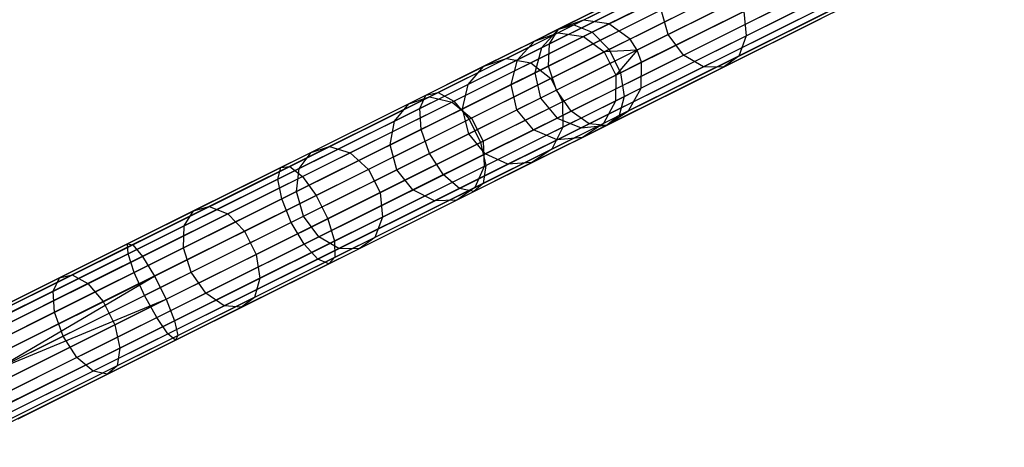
# Model space of a CAD drawing. Extents: x -189 to 189, y -189 to 189.
# Tile 317 of 338: x 151.29 to 169.46, y 73.63 to 81.52. Entities that reach past the tile are written whole.
import ezdxf

# ---------------------------------------------------------------- set-up
doc = ezdxf.new("R2010")
doc.units = 0
doc.header["$LTSCALE"] = 25.4
doc.layers.get('0').update_dxf_attribs({"linetype": 'CONTINUOUS'})

# ---------------------------------------------------------------- blocks, each defined once
blk = doc.blocks.new('NL2500012474_STL')
at = {"color": 0}
for p, q in [((359.889, 84.995, 156.08), (353.004, 81.566, 46.08)), ((359.889, 84.995, 156.08), (353.004, 81.566, 46.08)), ((360.362, 84.926, 156.053), (353.476, 81.498, 46.053)), ((360.362, 84.926, 156.053), (353.476, 81.498, 46.053)), ((359.439, 84.835, 156.113), (352.553, 81.406, 46.113)), ((359.439, 84.835, 156.113), (352.553, 81.406, 46.113)), ((359.115, 84.484, 156.145), (352.23, 81.055, 46.145)), ((359.115, 84.484, 156.145), (352.23, 81.055, 46.145)), ((360.75, 84.646, 156.037), (353.864, 81.217, 46.037)), ((360.75, 84.646, 156.037), (353.864, 81.217, 46.037)), ((360.882, 84.444, 156.035), (353.997, 81.016, 46.035)), ((360.882, 84.444, 156.035), (353.997, 81.016, 46.035)), ((360.963, 84.217, 156.037), (354.077, 80.789, 46.037)), ((360.963, 84.217, 156.037), (354.077, 80.789, 46.037)), ((358.991, 84.022, 156.167), (352.106, 80.594, 46.167)), ((358.991, 84.022, 156.167), (352.106, 80.594, 46.167)), ((360.953, 83.739, 156.053), (354.068, 80.31, 46.053)), ((360.953, 83.739, 156.053), (354.068, 80.31, 46.053)), ((359.096, 83.555, 156.175), (352.211, 80.127, 46.175)), ((359.096, 83.555, 156.175), (352.211, 80.127, 46.175)), ((360.723, 83.321, 156.08), (353.837, 79.892, 46.08)), ((360.723, 83.321, 156.08), (353.837, 79.892, 46.08)), ((359.406, 83.19, 156.167), (352.52, 79.762, 46.167)), ((359.406, 83.19, 156.167), (352.52, 79.762, 46.167)), ((360.324, 83.058, 156.113), (353.438, 79.629, 46.113)), ((360.324, 83.058, 156.113), (353.438, 79.629, 46.113)), ((359.849, 83.011, 156.145), (352.963, 79.582, 46.145)), ((359.849, 83.011, 156.145), (352.963, 79.582, 46.145)), ((352.83, 81.48, 173.627), (355.039, 82.579, 171.382)), ((352.83, 81.48, 173.627), (355.039, 82.579, 171.382)), ((352.545, 81.402, 173.25), (354.702, 82.476, 171.058)), ((352.545, 81.402, 173.25), (354.702, 82.476, 171.058)), ((353.166, 81.343, 173.939), (355.418, 82.464, 171.65)), ((353.166, 81.343, 173.939), (355.418, 82.464, 171.65)), ((352.376, 81.128, 172.896), (354.484, 82.178, 170.753)), ((352.376, 81.128, 172.896), (354.484, 82.178, 170.753)), ((353.477, 81.024, 174.115), (355.752, 82.157, 171.802)), ((353.477, 81.024, 174.115), (355.752, 82.157, 171.802)), ((356.296, 82.161, 168.014), (354.568, 81.301, 170.458)), ((356.296, 82.161, 168.014), (354.568, 81.301, 170.458)), ((356.009, 81.277, 171.65), (357.895, 82.216, 168.982)), ((356.009, 81.277, 171.65), (357.895, 82.216, 168.982)), ((354.851, 80.922, 170.536), (356.588, 81.787, 168.078)), ((354.851, 80.922, 170.536), (356.588, 81.787, 168.078)), ((355.872, 80.905, 171.382), (357.723, 81.827, 168.764)), ((355.872, 80.905, 171.382), (357.723, 81.827, 168.764)), ((352.362, 80.721, 172.644), (354.436, 81.754, 170.536)), ((352.362, 80.721, 172.644), (354.436, 81.754, 170.536)), ((353.69, 80.596, 174.115), (355.965, 81.729, 171.802)), ((353.69, 80.596, 174.115), (355.965, 81.729, 171.802)), ((354.568, 81.301, 170.458), (354.436, 81.754, 170.536)), ((354.568, 81.301, 170.458), (354.436, 81.754, 170.536)), ((355.218, 80.705, 170.753), (356.985, 81.584, 168.253)), ((355.218, 80.705, 170.753), (356.985, 81.584, 168.253)), ((355.587, 80.699, 171.058), (357.394, 81.599, 168.501)), ((355.587, 80.699, 171.058), (357.394, 81.599, 168.501)), ((355.965, 81.729, 171.802), (356.009, 81.277, 171.65)), ((355.965, 81.729, 171.802), (356.009, 81.277, 171.65)), ((350.096, 80.183, 175.02), (352.545, 81.402, 173.25)), ((350.096, 80.183, 175.02), (352.545, 81.402, 173.25)), ((350.323, 80.231, 175.439), (352.83, 81.48, 173.627)), ((350.323, 80.231, 175.439), (352.83, 81.48, 173.627)), ((352.553, 81.406, 46.113), (352.101, 81.181, 42.84)), ((352.553, 81.406, 46.113), (352.101, 81.181, 42.84)), ((352.553, 81.406, 46.113), (352.23, 81.055, 46.145)), ((352.553, 81.406, 46.113), (352.23, 81.055, 46.145)), ((352.376, 81.128, 172.896), (352.545, 81.402, 173.25)), ((352.376, 81.128, 172.896), (352.545, 81.402, 173.25)), ((353.004, 81.566, 46.08), (352.54, 81.335, 42.729)), ((353.004, 81.566, 46.08), (352.54, 81.335, 42.729)), ((352.545, 81.402, 173.25), (352.83, 81.48, 173.627)), ((352.545, 81.402, 173.25), (352.83, 81.48, 173.627)), ((353.004, 81.566, 46.08), (352.553, 81.406, 46.113)), ((353.004, 81.566, 46.08), (352.553, 81.406, 46.113)), ((352.83, 81.48, 173.627), (353.166, 81.343, 173.939)), ((352.83, 81.48, 173.627), (353.166, 81.343, 173.939)), ((353.476, 81.498, 46.053), (353.004, 81.566, 46.08)), ((353.476, 81.498, 46.053), (353.004, 81.566, 46.08)), ((353.476, 81.498, 46.053), (353.004, 81.263, 42.637)), ((353.476, 81.498, 46.053), (353.004, 81.263, 42.637)), ((353.864, 81.217, 46.037), (353.476, 81.498, 46.053)), ((353.864, 81.217, 46.037), (353.476, 81.498, 46.053)), ((350.611, 80.071, 175.786), (353.166, 81.343, 173.939)), ((350.611, 80.071, 175.786), (353.166, 81.343, 173.939)), ((352.54, 81.335, 42.729), (351.586, 80.86, 39.511)), ((352.54, 81.335, 42.729), (351.586, 80.86, 39.511)), ((353.004, 81.263, 42.637), (352.031, 80.778, 39.356)), ((353.004, 81.263, 42.637), (352.031, 80.778, 39.356)), ((352.101, 81.181, 42.84), (352.54, 81.335, 42.729)), ((352.101, 81.181, 42.84), (352.54, 81.335, 42.729)), ((354.568, 81.301, 170.458), (352.507, 80.274, 172.554)), ((354.568, 81.301, 170.458), (352.507, 80.274, 172.554)), ((352.54, 81.335, 42.729), (353.004, 81.263, 42.637)), ((352.54, 81.335, 42.729), (353.004, 81.263, 42.637)), ((353.004, 81.263, 42.637), (353.387, 80.98, 42.585)), ((353.004, 81.263, 42.637), (353.387, 80.98, 42.585)), ((353.166, 81.343, 173.939), (353.477, 81.024, 174.115)), ((353.166, 81.343, 173.939), (353.477, 81.024, 174.115)), ((353.864, 81.217, 46.037), (353.387, 80.98, 42.585)), ((353.864, 81.217, 46.037), (353.387, 80.98, 42.585)), ((353.758, 80.156, 173.939), (356.009, 81.277, 171.65)), ((353.758, 80.156, 173.939), (356.009, 81.277, 171.65)), ((353.997, 81.016, 46.035), (353.864, 81.217, 46.037)), ((353.997, 81.016, 46.035), (353.864, 81.217, 46.037)), ((354.851, 80.922, 170.536), (354.568, 81.301, 170.458)), ((354.851, 80.922, 170.536), (354.568, 81.301, 170.458)), ((356.009, 81.277, 171.65), (355.872, 80.905, 171.382)), ((356.009, 81.277, 171.65), (355.872, 80.905, 171.382)), ((349.983, 79.937, 174.625), (352.376, 81.128, 172.896)), ((349.983, 79.937, 174.625), (352.376, 81.128, 172.896)), ((352.101, 81.181, 42.84), (351.169, 80.717, 39.697)), ((352.101, 81.181, 42.84), (351.169, 80.717, 39.697)), ((351.787, 80.835, 42.945), (352.101, 81.181, 42.84)), ((351.787, 80.835, 42.945), (352.101, 81.181, 42.84)), ((352.23, 81.055, 46.145), (351.787, 80.835, 42.945)), ((352.23, 81.055, 46.145), (351.787, 80.835, 42.945)), ((352.23, 81.055, 46.145), (352.106, 80.594, 46.167)), ((352.23, 81.055, 46.145), (352.106, 80.594, 46.167)), ((352.362, 80.721, 172.644), (352.376, 81.128, 172.896)), ((352.362, 80.721, 172.644), (352.376, 81.128, 172.896)), ((351.586, 80.86, 39.511), (350.166, 80.153, 36.514)), ((351.586, 80.86, 39.511), (350.166, 80.153, 36.514)), ((350.894, 79.738, 175.982), (353.477, 81.024, 174.115)), ((350.894, 79.738, 175.982), (353.477, 81.024, 174.115)), ((351.169, 80.717, 39.697), (351.586, 80.86, 39.511)), ((351.169, 80.717, 39.697), (351.586, 80.86, 39.511)), ((351.586, 80.86, 39.511), (352.031, 80.778, 39.356)), ((351.586, 80.86, 39.511), (352.031, 80.778, 39.356)), ((353.387, 80.98, 42.585), (352.403, 80.49, 39.269)), ((353.387, 80.98, 42.585), (352.403, 80.49, 39.269)), ((352.777, 79.889, 172.644), (354.851, 80.922, 170.536)), ((352.777, 79.889, 172.644), (354.851, 80.922, 170.536)), ((353.997, 81.016, 46.035), (353.387, 80.98, 42.585)), ((353.997, 81.016, 46.035), (353.387, 80.98, 42.585)), ((353.387, 80.98, 42.585), (353.6, 80.551, 42.585)), ((353.387, 80.98, 42.585), (353.6, 80.551, 42.585)), ((353.477, 81.024, 174.115), (353.69, 80.596, 174.115)), ((353.477, 81.024, 174.115), (353.69, 80.596, 174.115)), ((353.997, 81.016, 46.035), (353.6, 80.551, 42.585)), ((353.997, 81.016, 46.035), (353.6, 80.551, 42.585)), ((353.664, 79.806, 173.627), (355.872, 80.905, 171.382)), ((353.664, 79.806, 173.627), (355.872, 80.905, 171.382)), ((354.077, 80.789, 46.037), (353.997, 81.016, 46.035)), ((354.077, 80.789, 46.037), (353.997, 81.016, 46.035)), ((355.218, 80.705, 170.753), (354.851, 80.922, 170.536)), ((355.218, 80.705, 170.753), (354.851, 80.922, 170.536)), ((355.872, 80.905, 171.382), (355.587, 80.699, 171.058)), ((355.872, 80.905, 171.382), (355.587, 80.699, 171.058)), ((351.169, 80.717, 39.697), (349.782, 80.026, 36.77)), ((351.169, 80.717, 39.697), (349.782, 80.026, 36.77)), ((350.008, 79.549, 174.346), (352.362, 80.721, 172.644)), ((350.008, 79.549, 174.346), (352.362, 80.721, 172.644)), ((352.031, 80.778, 39.356), (350.584, 80.057, 36.301)), ((352.031, 80.778, 39.356), (350.584, 80.057, 36.301)), ((351.787, 80.835, 42.945), (350.876, 80.381, 39.873)), ((351.787, 80.835, 42.945), (350.876, 80.381, 39.873)), ((350.876, 80.381, 39.873), (351.169, 80.717, 39.697)), ((350.876, 80.381, 39.873), (351.169, 80.717, 39.697)), ((351.671, 80.377, 43.02), (351.787, 80.835, 42.945)), ((351.671, 80.377, 43.02), (351.787, 80.835, 42.945)), ((352.031, 80.778, 39.356), (352.403, 80.49, 39.269)), ((352.031, 80.778, 39.356), (352.403, 80.49, 39.269)), ((352.507, 80.274, 172.554), (352.362, 80.721, 172.644)), ((352.507, 80.274, 172.554), (352.362, 80.721, 172.644)), ((353.11, 79.655, 172.896), (355.218, 80.705, 170.753)), ((353.11, 79.655, 172.896), (355.218, 80.705, 170.753)), ((353.43, 79.625, 173.25), (355.587, 80.699, 171.058)), ((353.43, 79.625, 173.25), (355.587, 80.699, 171.058)), ((354.077, 80.789, 46.037), (353.6, 80.551, 42.585)), ((354.077, 80.789, 46.037), (353.6, 80.551, 42.585)), ((354.068, 80.31, 46.053), (354.077, 80.789, 46.037)), ((354.068, 80.31, 46.053), (354.077, 80.789, 46.037)), ((355.587, 80.699, 171.058), (355.218, 80.705, 170.753)), ((355.587, 80.699, 171.058), (355.218, 80.705, 170.753)), ((352.403, 80.49, 39.269), (350.94, 79.761, 36.181)), ((352.403, 80.49, 39.269), (350.94, 79.761, 36.181)), ((351.107, 79.31, 175.982), (353.69, 80.596, 174.115)), ((351.107, 79.31, 175.982), (353.69, 80.596, 174.115)), ((352.106, 80.594, 46.167), (351.671, 80.377, 43.02)), ((352.106, 80.594, 46.167), (351.671, 80.377, 43.02)), ((352.106, 80.594, 46.167), (352.211, 80.127, 46.175)), ((352.106, 80.594, 46.167), (352.211, 80.127, 46.175)), ((352.403, 80.49, 39.269), (352.616, 80.061, 39.269)), ((352.403, 80.49, 39.269), (352.616, 80.061, 39.269)), ((353.6, 80.551, 42.585), (352.616, 80.061, 39.269)), ((353.6, 80.551, 42.585), (352.616, 80.061, 39.269)), ((353.6, 80.551, 42.585), (353.595, 80.075, 42.637)), ((353.6, 80.551, 42.585), (353.595, 80.075, 42.637)), ((353.69, 80.596, 174.115), (353.758, 80.156, 173.939)), ((353.69, 80.596, 174.115), (353.758, 80.156, 173.939)), ((350.876, 80.381, 39.873), (349.52, 79.706, 37.012)), ((350.876, 80.381, 39.873), (349.52, 79.706, 37.012)), ((350.774, 79.931, 39.997), (350.876, 80.381, 39.873)), ((350.774, 79.931, 39.997), (350.876, 80.381, 39.873)), ((351.671, 80.377, 43.02), (350.774, 79.931, 39.997)), ((351.671, 80.377, 43.02), (350.774, 79.931, 39.997)), ((351.778, 79.911, 43.047), (351.671, 80.377, 43.02)), ((351.778, 79.911, 43.047), (351.671, 80.377, 43.02)), ((354.068, 80.31, 46.053), (353.595, 80.075, 42.637)), ((354.068, 80.31, 46.053), (353.595, 80.075, 42.637)), ((353.837, 79.892, 46.08), (354.068, 80.31, 46.053)), ((353.837, 79.892, 46.08), (354.068, 80.31, 46.053)), ((347.422, 78.851, 176.319), (350.096, 80.183, 175.02)), ((347.422, 78.851, 176.319), (350.096, 80.183, 175.02)), ((347.585, 78.868, 176.769), (350.323, 80.231, 175.439)), ((347.585, 78.868, 176.769), (350.323, 80.231, 175.439)), ((350.166, 80.153, 36.514), (348.32, 79.234, 33.822)), ((350.166, 80.153, 36.514), (348.32, 79.234, 33.822)), ((349.782, 80.026, 36.77), (350.166, 80.153, 36.514)), ((349.782, 80.026, 36.77), (350.166, 80.153, 36.514)), ((349.983, 79.937, 174.625), (350.096, 80.183, 175.02)), ((349.983, 79.937, 174.625), (350.096, 80.183, 175.02)), ((350.096, 80.183, 175.02), (350.323, 80.231, 175.439)), ((350.096, 80.183, 175.02), (350.323, 80.231, 175.439)), ((350.166, 80.153, 36.514), (350.584, 80.057, 36.301)), ((350.166, 80.153, 36.514), (350.584, 80.057, 36.301)), ((352.507, 80.274, 172.554), (350.167, 79.109, 174.245)), ((352.507, 80.274, 172.554), (350.167, 79.109, 174.245)), ((350.323, 80.231, 175.439), (350.611, 80.071, 175.786)), ((350.323, 80.231, 175.439), (350.611, 80.071, 175.786)), ((351.202, 78.884, 175.786), (353.758, 80.156, 173.939)), ((351.202, 78.884, 175.786), (353.758, 80.156, 173.939)), ((352.211, 80.127, 46.175), (351.778, 79.911, 43.047)), ((352.211, 80.127, 46.175), (351.778, 79.911, 43.047)), ((352.211, 80.127, 46.175), (352.52, 79.762, 46.167)), ((352.211, 80.127, 46.175), (352.52, 79.762, 46.167)), ((352.777, 79.889, 172.644), (352.507, 80.274, 172.554)), ((352.777, 79.889, 172.644), (352.507, 80.274, 172.554)), ((353.758, 80.156, 173.939), (353.664, 79.806, 173.627)), ((353.758, 80.156, 173.939), (353.664, 79.806, 173.627)), ((347.819, 78.681, 177.142), (350.611, 80.071, 175.786)), ((347.819, 78.681, 177.142), (350.611, 80.071, 175.786)), ((349.782, 80.026, 36.77), (347.98, 79.129, 34.141)), ((349.782, 80.026, 36.77), (347.98, 79.129, 34.141)), ((350.584, 80.057, 36.301), (348.703, 79.121, 33.557)), ((350.584, 80.057, 36.301), (348.703, 79.121, 33.557)), ((349.52, 79.706, 37.012), (349.782, 80.026, 36.77)), ((349.52, 79.706, 37.012), (349.782, 80.026, 36.77)), ((350.584, 80.057, 36.301), (350.94, 79.761, 36.181)), ((350.584, 80.057, 36.301), (350.94, 79.761, 36.181)), ((350.611, 80.071, 175.786), (350.894, 79.738, 175.982)), ((350.611, 80.071, 175.786), (350.894, 79.738, 175.982)), ((352.616, 80.061, 39.269), (351.154, 79.333, 36.181)), ((352.616, 80.061, 39.269), (351.154, 79.333, 36.181)), ((352.616, 80.061, 39.269), (352.622, 79.591, 39.356)), ((352.616, 80.061, 39.269), (352.622, 79.591, 39.356)), ((353.595, 80.075, 42.637), (352.622, 79.591, 39.356)), ((353.595, 80.075, 42.637), (352.622, 79.591, 39.356)), ((353.595, 80.075, 42.637), (353.374, 79.661, 42.729)), ((353.595, 80.075, 42.637), (353.374, 79.661, 42.729)), ((347.368, 78.635, 175.895), (349.983, 79.937, 174.625)), ((347.368, 78.635, 175.895), (349.983, 79.937, 174.625)), ((350.94, 79.761, 36.181), (349.039, 78.815, 33.407)), ((350.94, 79.761, 36.181), (349.039, 78.815, 33.407)), ((350.774, 79.931, 39.997), (349.441, 79.267, 37.183)), ((350.774, 79.931, 39.997), (349.441, 79.267, 37.183)), ((350.008, 79.549, 174.346), (349.983, 79.937, 174.625)), ((350.008, 79.549, 174.346), (349.983, 79.937, 174.625)), ((350.422, 78.717, 174.346), (352.777, 79.889, 172.644)), ((350.422, 78.717, 174.346), (352.777, 79.889, 172.644)), ((350.887, 79.468, 40.042), (350.774, 79.931, 39.997)), ((350.887, 79.468, 40.042), (350.774, 79.931, 39.997)), ((350.887, 79.468, 40.042), (351.778, 79.911, 43.047)), ((350.887, 79.468, 40.042), (351.778, 79.911, 43.047)), ((350.94, 79.761, 36.181), (351.154, 79.333, 36.181)), ((350.94, 79.761, 36.181), (351.154, 79.333, 36.181)), ((351.156, 78.557, 175.439), (353.664, 79.806, 173.627)), ((351.156, 78.557, 175.439), (353.664, 79.806, 173.627)), ((352.085, 79.545, 43.02), (351.778, 79.911, 43.047)), ((352.085, 79.545, 43.02), (351.778, 79.911, 43.047)), ((352.52, 79.762, 46.167), (352.085, 79.545, 43.02)), ((352.52, 79.762, 46.167), (352.085, 79.545, 43.02)), ((352.52, 79.762, 46.167), (352.963, 79.582, 46.145)), ((352.52, 79.762, 46.167), (352.963, 79.582, 46.145)), ((353.11, 79.655, 172.896), (352.777, 79.889, 172.644)), ((353.11, 79.655, 172.896), (352.777, 79.889, 172.644)), ((353.837, 79.892, 46.08), (353.374, 79.661, 42.729)), ((353.837, 79.892, 46.08), (353.374, 79.661, 42.729)), ((353.664, 79.806, 173.627), (353.43, 79.625, 173.25)), ((353.664, 79.806, 173.627), (353.43, 79.625, 173.25)), ((353.438, 79.629, 46.113), (353.837, 79.892, 46.08)), ((353.438, 79.629, 46.113), (353.837, 79.892, 46.08)), ((349.52, 79.706, 37.012), (347.759, 78.829, 34.442)), ((349.52, 79.706, 37.012), (347.759, 78.829, 34.442)), ((348.073, 78.333, 177.352), (350.894, 79.738, 175.982)), ((348.073, 78.333, 177.352), (350.894, 79.738, 175.982)), ((349.441, 79.267, 37.183), (349.52, 79.706, 37.012)), ((349.441, 79.267, 37.183), (349.52, 79.706, 37.012)), ((350.716, 78.463, 174.625), (353.11, 79.655, 172.896)), ((350.716, 78.463, 174.625), (353.11, 79.655, 172.896)), ((350.894, 79.738, 175.982), (351.107, 79.31, 175.982)), ((350.894, 79.738, 175.982), (351.107, 79.31, 175.982)), ((350.981, 78.405, 175.02), (353.43, 79.625, 173.25)), ((350.981, 78.405, 175.02), (353.43, 79.625, 173.25)), ((352.622, 79.591, 39.356), (351.175, 78.87, 36.301)), ((352.622, 79.591, 39.356), (351.175, 78.87, 36.301)), ((353.374, 79.661, 42.729), (352.419, 79.186, 39.511)), ((353.374, 79.661, 42.729), (352.419, 79.186, 39.511)), ((352.622, 79.591, 39.356), (352.419, 79.186, 39.511)), ((352.622, 79.591, 39.356), (352.419, 79.186, 39.511)), ((352.963, 79.582, 46.145), (352.521, 79.362, 42.945)), ((352.963, 79.582, 46.145), (352.521, 79.362, 42.945)), ((352.963, 79.582, 46.145), (353.438, 79.629, 46.113)), ((352.963, 79.582, 46.145), (353.438, 79.629, 46.113)), ((353.374, 79.661, 42.729), (352.986, 79.404, 42.84)), ((353.374, 79.661, 42.729), (352.986, 79.404, 42.84)), ((353.438, 79.629, 46.113), (352.986, 79.404, 42.84)), ((353.438, 79.629, 46.113), (352.986, 79.404, 42.84)), ((353.43, 79.625, 173.25), (353.11, 79.655, 172.896)), ((353.43, 79.625, 173.25), (353.11, 79.655, 172.896)), ((347.437, 78.269, 175.595), (350.008, 79.549, 174.346)), ((347.437, 78.269, 175.595), (350.008, 79.549, 174.346)), ((349.562, 78.808, 37.245), (350.887, 79.468, 40.042)), ((349.562, 78.808, 37.245), (350.887, 79.468, 40.042)), ((350.167, 79.109, 174.245), (350.008, 79.549, 174.346)), ((350.167, 79.109, 174.245), (350.008, 79.549, 174.346)), ((351.189, 79.099, 39.997), (350.887, 79.468, 40.042)), ((351.189, 79.099, 39.997), (350.887, 79.468, 40.042)), ((352.085, 79.545, 43.02), (351.189, 79.099, 39.997)), ((352.085, 79.545, 43.02), (351.189, 79.099, 39.997)), ((352.986, 79.404, 42.84), (352.054, 78.939, 39.697)), ((352.986, 79.404, 42.84), (352.054, 78.939, 39.697)), ((352.521, 79.362, 42.945), (352.085, 79.545, 43.02)), ((352.521, 79.362, 42.945), (352.085, 79.545, 43.02)), ((352.986, 79.404, 42.84), (352.521, 79.362, 42.945)), ((352.986, 79.404, 42.84), (352.521, 79.362, 42.945)), ((348.32, 79.234, 33.822), (346.101, 78.129, 31.509)), ((348.32, 79.234, 33.822), (346.101, 78.129, 31.509)), ((349.441, 79.267, 37.183), (347.708, 78.404, 34.655)), ((349.441, 79.267, 37.183), (347.708, 78.404, 34.655)), ((347.98, 79.129, 34.141), (348.32, 79.234, 33.822)), ((347.98, 79.129, 34.141), (348.32, 79.234, 33.822)), ((348.286, 77.905, 177.352), (351.107, 79.31, 175.982)), ((348.286, 77.905, 177.352), (351.107, 79.31, 175.982)), ((348.32, 79.234, 33.822), (348.703, 79.121, 33.557)), ((348.32, 79.234, 33.822), (348.703, 79.121, 33.557)), ((351.154, 79.333, 36.181), (349.252, 78.386, 33.407)), ((351.154, 79.333, 36.181), (349.252, 78.386, 33.407)), ((349.562, 78.808, 37.245), (349.441, 79.267, 37.183)), ((349.562, 78.808, 37.245), (349.441, 79.267, 37.183)), ((351.107, 79.31, 175.982), (351.202, 78.884, 175.786)), ((351.107, 79.31, 175.982), (351.202, 78.884, 175.786)), ((351.154, 79.333, 36.181), (351.175, 78.87, 36.301)), ((351.154, 79.333, 36.181), (351.175, 78.87, 36.301)), ((352.521, 79.362, 42.945), (351.61, 78.908, 39.873)), ((352.521, 79.362, 42.945), (351.61, 78.908, 39.873)), ((347.98, 79.129, 34.141), (345.812, 78.049, 31.882)), ((347.98, 79.129, 34.141), (345.812, 78.049, 31.882)), ((348.703, 79.121, 33.557), (346.44, 77.994, 31.2)), ((348.703, 79.121, 33.557), (346.44, 77.994, 31.2)), ((350.167, 79.109, 174.245), (347.611, 77.836, 175.486)), ((350.167, 79.109, 174.245), (347.611, 77.836, 175.486)), ((347.759, 78.829, 34.442), (347.98, 79.129, 34.141)), ((347.759, 78.829, 34.442), (347.98, 79.129, 34.141)), ((348.703, 79.121, 33.557), (349.039, 78.815, 33.407)), ((348.703, 79.121, 33.557), (349.039, 78.815, 33.407)), ((351.189, 79.099, 39.997), (349.855, 78.435, 37.183)), ((351.189, 79.099, 39.997), (349.855, 78.435, 37.183)), ((350.422, 78.717, 174.346), (350.167, 79.109, 174.245)), ((350.422, 78.717, 174.346), (350.167, 79.109, 174.245)), ((352.419, 79.186, 39.511), (350.999, 78.479, 36.514)), ((352.419, 79.186, 39.511), (350.999, 78.479, 36.514)), ((351.61, 78.908, 39.873), (351.189, 79.099, 39.997)), ((351.61, 78.908, 39.873), (351.189, 79.099, 39.997)), ((352.419, 79.186, 39.511), (352.054, 78.939, 39.697)), ((352.419, 79.186, 39.511), (352.054, 78.939, 39.697)), ((344.689, 77.426, 177.581), (347.585, 78.868, 176.769)), ((344.689, 77.426, 177.581), (347.585, 78.868, 176.769)), ((347.422, 78.851, 176.319), (347.585, 78.868, 176.769)), ((347.422, 78.851, 176.319), (347.585, 78.868, 176.769)), ((347.585, 78.868, 176.769), (347.819, 78.681, 177.142)), ((347.585, 78.868, 176.769), (347.819, 78.681, 177.142)), ((348.411, 77.494, 177.142), (351.202, 78.884, 175.786)), ((348.411, 77.494, 177.142), (351.202, 78.884, 175.786)), ((351.175, 78.87, 36.301), (349.294, 77.933, 33.557)), ((351.175, 78.87, 36.301), (349.294, 77.933, 33.557)), ((351.61, 78.908, 39.873), (350.254, 78.233, 37.012)), ((351.61, 78.908, 39.873), (350.254, 78.233, 37.012)), ((352.054, 78.939, 39.697), (350.667, 78.249, 36.77)), ((352.054, 78.939, 39.697), (350.667, 78.249, 36.77)), ((351.175, 78.87, 36.301), (350.999, 78.479, 36.514)), ((351.175, 78.87, 36.301), (350.999, 78.479, 36.514)), ((351.202, 78.884, 175.786), (351.156, 78.557, 175.439)), ((351.202, 78.884, 175.786), (351.156, 78.557, 175.439)), ((352.054, 78.939, 39.697), (351.61, 78.908, 39.873)), ((352.054, 78.939, 39.697), (351.61, 78.908, 39.873)), ((344.593, 77.443, 177.113), (347.422, 78.851, 176.319)), ((344.593, 77.443, 177.113), (347.422, 78.851, 176.319)), ((344.867, 77.211, 177.97), (347.819, 78.681, 177.142)), ((344.867, 77.211, 177.97), (347.819, 78.681, 177.142)), ((347.759, 78.829, 34.442), (345.639, 77.774, 32.234)), ((347.759, 78.829, 34.442), (345.639, 77.774, 32.234)), ((349.039, 78.815, 33.407), (346.752, 77.676, 31.025)), ((349.039, 78.815, 33.407), (346.752, 77.676, 31.025)), ((347.368, 78.635, 175.895), (347.422, 78.851, 176.319)), ((347.368, 78.635, 175.895), (347.422, 78.851, 176.319)), ((347.708, 78.404, 34.655), (347.759, 78.829, 34.442)), ((347.708, 78.404, 34.655), (347.759, 78.829, 34.442)), ((347.819, 78.681, 177.142), (348.073, 78.333, 177.352)), ((347.819, 78.681, 177.142), (348.073, 78.333, 177.352)), ((347.839, 77.95, 34.732), (349.562, 78.808, 37.245)), ((347.839, 77.95, 34.732), (349.562, 78.808, 37.245)), ((347.851, 77.437, 175.595), (350.422, 78.717, 174.346)), ((347.851, 77.437, 175.595), (350.422, 78.717, 174.346)), ((349.039, 78.815, 33.407), (349.252, 78.386, 33.407)), ((349.039, 78.815, 33.407), (349.252, 78.386, 33.407)), ((349.855, 78.435, 37.183), (349.562, 78.808, 37.245)), ((349.855, 78.435, 37.183), (349.562, 78.808, 37.245)), ((350.716, 78.463, 174.625), (350.422, 78.717, 174.346)), ((350.716, 78.463, 174.625), (350.422, 78.717, 174.346)), ((344.604, 77.258, 176.671), (347.368, 78.635, 175.895)), ((344.604, 77.258, 176.671), (347.368, 78.635, 175.895)), ((347.437, 78.269, 175.595), (347.368, 78.635, 175.895)), ((347.437, 78.269, 175.595), (347.368, 78.635, 175.895)), ((348.418, 77.194, 176.769), (351.156, 78.557, 175.439)), ((348.418, 77.194, 176.769), (351.156, 78.557, 175.439)), ((351.156, 78.557, 175.439), (350.981, 78.405, 175.02)), ((351.156, 78.557, 175.439), (350.981, 78.405, 175.02)), ((345.089, 76.848, 178.189), (348.073, 78.333, 177.352)), ((345.089, 76.848, 178.189), (348.073, 78.333, 177.352)), ((347.708, 78.404, 34.655), (345.623, 77.366, 32.483)), ((347.708, 78.404, 34.655), (345.623, 77.366, 32.483)), ((349.252, 78.386, 33.407), (346.965, 77.247, 31.025)), ((349.252, 78.386, 33.407), (346.965, 77.247, 31.025)), ((347.839, 77.95, 34.732), (347.708, 78.404, 34.655)), ((347.839, 77.95, 34.732), (347.708, 78.404, 34.655)), ((348.073, 78.333, 177.352), (348.286, 77.905, 177.352)), ((348.073, 78.333, 177.352), (348.286, 77.905, 177.352)), ((348.102, 77.161, 175.895), (350.716, 78.463, 174.625)), ((348.102, 77.161, 175.895), (350.716, 78.463, 174.625)), ((349.855, 78.435, 37.183), (348.122, 77.572, 34.655)), ((349.855, 78.435, 37.183), (348.122, 77.572, 34.655)), ((348.307, 77.074, 176.319), (350.981, 78.405, 175.02)), ((348.307, 77.074, 176.319), (350.981, 78.405, 175.02)), ((350.999, 78.479, 36.514), (349.154, 77.56, 33.822)), ((350.999, 78.479, 36.514), (349.154, 77.56, 33.822)), ((349.252, 78.386, 33.407), (349.294, 77.933, 33.557)), ((349.252, 78.386, 33.407), (349.294, 77.933, 33.557)), ((350.254, 78.233, 37.012), (349.855, 78.435, 37.183)), ((350.254, 78.233, 37.012), (349.855, 78.435, 37.183)), ((350.999, 78.479, 36.514), (350.667, 78.249, 36.77)), ((350.999, 78.479, 36.514), (350.667, 78.249, 36.77)), ((350.981, 78.405, 175.02), (350.716, 78.463, 174.625)), ((350.981, 78.405, 175.02), (350.716, 78.463, 174.625)), ((346.101, 78.129, 31.509), (343.568, 76.868, 29.64)), ((346.101, 78.129, 31.509), (343.568, 76.868, 29.64)), ((344.717, 76.914, 176.358), (347.437, 78.269, 175.595)), ((344.717, 76.914, 176.358), (347.437, 78.269, 175.595)), ((345.812, 78.049, 31.882), (346.101, 78.129, 31.509)), ((345.812, 78.049, 31.882), (346.101, 78.129, 31.509)), ((346.101, 78.129, 31.509), (346.44, 77.994, 31.2)), ((346.101, 78.129, 31.509), (346.44, 77.994, 31.2)), ((347.611, 77.836, 175.486), (347.437, 78.269, 175.595)), ((347.611, 77.836, 175.486), (347.437, 78.269, 175.595)), ((350.254, 78.233, 37.012), (348.492, 77.356, 34.442)), ((350.254, 78.233, 37.012), (348.492, 77.356, 34.442)), ((350.667, 78.249, 36.77), (348.865, 77.352, 34.141)), ((350.667, 78.249, 36.77), (348.865, 77.352, 34.141)), ((350.667, 78.249, 36.77), (350.254, 78.233, 37.012)), ((350.667, 78.249, 36.77), (350.254, 78.233, 37.012)), ((345.812, 78.049, 31.882), (343.338, 76.818, 30.057)), ((345.812, 78.049, 31.882), (343.338, 76.818, 30.057)), ((346.44, 77.994, 31.2), (343.858, 76.708, 29.295)), ((346.44, 77.994, 31.2), (343.858, 76.708, 29.295)), ((345.639, 77.774, 32.234), (345.812, 78.049, 31.882)), ((345.639, 77.774, 32.234), (345.812, 78.049, 31.882)), ((345.767, 76.918, 32.573), (347.839, 77.95, 34.732)), ((345.767, 76.918, 32.573), (347.839, 77.95, 34.732)), ((346.44, 77.994, 31.2), (346.752, 77.676, 31.025)), ((346.44, 77.994, 31.2), (346.752, 77.676, 31.025)), ((348.122, 77.572, 34.655), (347.839, 77.95, 34.732)), ((348.122, 77.572, 34.655), (347.839, 77.95, 34.732)), ((345.639, 77.774, 32.234), (343.222, 76.57, 30.45)), ((345.639, 77.774, 32.234), (343.222, 76.57, 30.45)), ((347.611, 77.836, 175.486), (344.907, 76.49, 176.245)), ((347.611, 77.836, 175.486), (344.907, 76.49, 176.245)), ((345.302, 76.419, 178.189), (348.286, 77.905, 177.352)), ((345.302, 76.419, 178.189), (348.286, 77.905, 177.352)), ((345.623, 77.366, 32.483), (345.639, 77.774, 32.234)), ((345.623, 77.366, 32.483), (345.639, 77.774, 32.234)), ((349.294, 77.933, 33.557), (347.031, 76.807, 31.2)), ((349.294, 77.933, 33.557), (347.031, 76.807, 31.2)), ((347.851, 77.437, 175.595), (347.611, 77.836, 175.486)), ((347.851, 77.437, 175.595), (347.611, 77.836, 175.486)), ((348.286, 77.905, 177.352), (348.411, 77.494, 177.142)), ((348.286, 77.905, 177.352), (348.411, 77.494, 177.142)), ((349.294, 77.933, 33.557), (349.154, 77.56, 33.822)), ((349.294, 77.933, 33.557), (349.154, 77.56, 33.822)), ((346.752, 77.676, 31.025), (344.143, 76.377, 29.1)), ((346.752, 77.676, 31.025), (344.143, 76.377, 29.1)), ((346.752, 77.676, 31.025), (346.965, 77.247, 31.025)), ((346.752, 77.676, 31.025), (346.965, 77.247, 31.025)), ((341.687, 75.995, 177.379), (344.593, 77.443, 177.113)), ((341.687, 75.995, 177.379), (344.593, 77.443, 177.113)), ((341.713, 75.944, 177.855), (344.689, 77.426, 177.581)), ((341.713, 75.944, 177.855), (344.689, 77.426, 177.581)), ((344.604, 77.258, 176.671), (344.593, 77.443, 177.113)), ((344.593, 77.443, 177.113), (344.689, 77.426, 177.581)), ((344.604, 77.258, 176.671), (344.593, 77.443, 177.113)), ((344.593, 77.443, 177.113), (344.689, 77.426, 177.581)), ((344.689, 77.426, 177.581), (344.867, 77.211, 177.97)), ((344.689, 77.426, 177.581), (344.867, 77.211, 177.97)), ((345.131, 76.082, 176.358), (347.851, 77.437, 175.595)), ((345.131, 76.082, 176.358), (347.851, 77.437, 175.595)), ((345.459, 76.024, 177.97), (348.411, 77.494, 177.142)), ((345.459, 76.024, 177.97), (348.411, 77.494, 177.142)), ((348.122, 77.572, 34.655), (346.038, 76.534, 32.483)), ((348.122, 77.572, 34.655), (346.038, 76.534, 32.483)), ((349.154, 77.56, 33.822), (346.934, 76.455, 31.509)), ((349.154, 77.56, 33.822), (346.934, 76.455, 31.509)), ((348.102, 77.161, 175.895), (347.851, 77.437, 175.595)), ((348.102, 77.161, 175.895), (347.851, 77.437, 175.595)), ((348.492, 77.356, 34.442), (348.122, 77.572, 34.655)), ((348.492, 77.356, 34.442), (348.122, 77.572, 34.655)), ((348.411, 77.494, 177.142), (348.418, 77.194, 176.769)), ((348.411, 77.494, 177.142), (348.418, 77.194, 176.769)), ((349.154, 77.56, 33.822), (348.865, 77.352, 34.141)), ((349.154, 77.56, 33.822), (348.865, 77.352, 34.141)), ((341.763, 75.843, 176.932), (344.604, 77.258, 176.671)), ((341.763, 75.843, 176.932), (344.604, 77.258, 176.671)), ((345.623, 77.366, 32.483), (343.245, 76.181, 30.728)), ((345.623, 77.366, 32.483), (343.245, 76.181, 30.728)), ((346.965, 77.247, 31.025), (344.356, 75.948, 29.1)), ((346.965, 77.247, 31.025), (344.356, 75.948, 29.1)), ((344.717, 76.914, 176.358), (344.604, 77.258, 176.671)), ((344.717, 76.914, 176.358), (344.604, 77.258, 176.671)), ((345.767, 76.918, 32.573), (345.623, 77.366, 32.483)), ((345.767, 76.918, 32.573), (345.623, 77.366, 32.483)), ((348.492, 77.356, 34.442), (346.373, 76.301, 32.234)), ((348.492, 77.356, 34.442), (346.373, 76.301, 32.234)), ((348.865, 77.352, 34.141), (346.697, 76.272, 31.882)), ((348.865, 77.352, 34.141), (346.697, 76.272, 31.882)), ((346.965, 77.247, 31.025), (347.031, 76.807, 31.2)), ((346.965, 77.247, 31.025), (347.031, 76.807, 31.2)), ((348.865, 77.352, 34.141), (348.492, 77.356, 34.442)), ((348.865, 77.352, 34.141), (348.492, 77.356, 34.442)), ((341.834, 75.7, 178.249), (344.867, 77.211, 177.97)), ((341.834, 75.7, 178.249), (344.867, 77.211, 177.97)), ((344.867, 77.211, 177.97), (345.089, 76.848, 178.189)), ((344.867, 77.211, 177.97), (345.089, 76.848, 178.189)), ((345.337, 75.785, 176.671), (348.102, 77.161, 175.895)), ((345.337, 75.785, 176.671), (348.102, 77.161, 175.895)), ((345.478, 75.665, 177.113), (348.307, 77.074, 176.319)), ((345.478, 75.665, 177.113), (348.307, 77.074, 176.319)), ((345.522, 75.752, 177.581), (348.418, 77.194, 176.769)), ((345.522, 75.752, 177.581), (348.418, 77.194, 176.769)), ((348.307, 77.074, 176.319), (348.102, 77.161, 175.895)), ((348.307, 77.074, 176.319), (348.102, 77.161, 175.895)), ((348.418, 77.194, 176.769), (348.307, 77.074, 176.319)), ((348.418, 77.194, 176.769), (348.307, 77.074, 176.319)), ((343.568, 76.868, 29.64), (340.793, 75.486, 28.267)), ((343.568, 76.868, 29.64), (340.793, 75.486, 28.267)), ((341.922, 75.523, 176.615), (344.717, 76.914, 176.358)), ((341.922, 75.523, 176.615), (344.717, 76.914, 176.358)), ((343.338, 76.818, 30.057), (343.568, 76.868, 29.64)), ((343.338, 76.818, 30.057), (343.568, 76.868, 29.64)), ((343.403, 75.741, 30.829), (345.767, 76.918, 32.573)), ((343.403, 75.741, 30.829), (345.767, 76.918, 32.573)), ((343.568, 76.868, 29.64), (343.858, 76.708, 29.295)), ((343.568, 76.868, 29.64), (343.858, 76.708, 29.295)), ((344.907, 76.49, 176.245), (344.717, 76.914, 176.358)), ((344.907, 76.49, 176.245), (344.717, 76.914, 176.358)), ((346.038, 76.534, 32.483), (345.767, 76.918, 32.573)), ((346.038, 76.534, 32.483), (345.767, 76.918, 32.573)), ((343.338, 76.818, 30.057), (340.628, 75.468, 28.716)), ((343.338, 76.818, 30.057), (340.628, 75.468, 28.716)), ((343.858, 76.708, 29.295), (341.029, 75.3, 27.895)), ((343.858, 76.708, 29.295), (341.029, 75.3, 27.895)), ((342.023, 75.321, 178.471), (345.089, 76.848, 178.189)), ((342.023, 75.321, 178.471), (345.089, 76.848, 178.189)), ((342.13, 75.107, 178.5), (345.089, 76.848, 178.189)), ((342.13, 75.107, 178.5), (345.089, 76.848, 178.189)), ((343.222, 76.57, 30.45), (343.338, 76.818, 30.057)), ((343.222, 76.57, 30.45), (343.338, 76.818, 30.057)), ((343.858, 76.708, 29.295), (344.143, 76.377, 29.1)), ((343.858, 76.708, 29.295), (344.143, 76.377, 29.1)), ((347.031, 76.807, 31.2), (344.449, 75.521, 29.295)), ((347.031, 76.807, 31.2), (344.449, 75.521, 29.295)), ((345.089, 76.848, 178.189), (345.302, 76.419, 178.189)), ((345.089, 76.848, 178.189), (345.302, 76.419, 178.189)), ((347.031, 76.807, 31.2), (346.934, 76.455, 31.509)), ((347.031, 76.807, 31.2), (346.934, 76.455, 31.509)), ((343.222, 76.57, 30.45), (340.572, 75.251, 29.139)), ((343.222, 76.57, 30.45), (340.572, 75.251, 29.139)), ((342.13, 75.107, 176.5), (344.907, 76.49, 176.245)), ((342.13, 75.107, 176.5), (344.907, 76.49, 176.245)), ((343.245, 76.181, 30.728), (343.222, 76.57, 30.45)), ((343.245, 76.181, 30.728), (343.222, 76.57, 30.45)), ((346.038, 76.534, 32.483), (343.659, 75.349, 30.728)), ((346.038, 76.534, 32.483), (343.659, 75.349, 30.728)), ((345.131, 76.082, 176.358), (344.907, 76.49, 176.245)), ((345.131, 76.082, 176.358), (344.907, 76.49, 176.245)), ((346.373, 76.301, 32.234), (346.038, 76.534, 32.483)), ((346.373, 76.301, 32.234), (346.038, 76.534, 32.483)), ((344.143, 76.377, 29.1), (341.283, 74.953, 27.685)), ((344.143, 76.377, 29.1), (341.283, 74.953, 27.685)), ((342.13, 75.107, 178.5), (345.302, 76.419, 178.189)), ((342.13, 75.107, 178.5), (345.302, 76.419, 178.189)), ((342.236, 74.893, 178.471), (345.302, 76.419, 178.189)), ((342.236, 74.893, 178.471), (345.302, 76.419, 178.189)), ((344.143, 76.377, 29.1), (344.356, 75.948, 29.1)), ((344.143, 76.377, 29.1), (344.356, 75.948, 29.1)), ((346.934, 76.455, 31.509), (344.401, 75.194, 29.64)), ((346.934, 76.455, 31.509), (344.401, 75.194, 29.64)), ((345.302, 76.419, 178.189), (345.459, 76.024, 177.97)), ((345.302, 76.419, 178.189), (345.459, 76.024, 177.97)), ((346.934, 76.455, 31.509), (346.697, 76.272, 31.882)), ((346.934, 76.455, 31.509), (346.697, 76.272, 31.882)), ((343.245, 76.181, 30.728), (340.639, 74.884, 29.439)), ((343.245, 76.181, 30.728), (340.639, 74.884, 29.439)), ((343.403, 75.741, 30.829), (343.245, 76.181, 30.728)), ((343.403, 75.741, 30.829), (343.245, 76.181, 30.728)), ((346.373, 76.301, 32.234), (343.955, 75.097, 30.45)), ((346.373, 76.301, 32.234), (343.955, 75.097, 30.45)), ((346.697, 76.272, 31.882), (344.223, 75.04, 30.057)), ((346.697, 76.272, 31.882), (344.223, 75.04, 30.057)), ((346.697, 76.272, 31.882), (346.373, 76.301, 32.234)), ((346.697, 76.272, 31.882), (346.373, 76.301, 32.234)), ((344.356, 75.948, 29.1), (341.497, 74.524, 27.685)), ((344.356, 75.948, 29.1), (341.497, 74.524, 27.685)), ((342.337, 74.691, 176.615), (345.131, 76.082, 176.358)), ((342.337, 74.691, 176.615), (345.131, 76.082, 176.358)), ((342.425, 74.513, 178.249), (345.459, 76.024, 177.97)), ((342.425, 74.513, 178.249), (345.459, 76.024, 177.97)), ((344.356, 75.948, 29.1), (344.449, 75.521, 29.295)), ((344.356, 75.948, 29.1), (344.449, 75.521, 29.295)), ((345.337, 75.785, 176.671), (345.131, 76.082, 176.358)), ((345.337, 75.785, 176.671), (345.131, 76.082, 176.358)), ((345.459, 76.024, 177.97), (345.522, 75.752, 177.581)), ((345.459, 76.024, 177.97), (345.522, 75.752, 177.581)), ((342.496, 74.37, 176.932), (345.337, 75.785, 176.671)), ((342.496, 74.37, 176.932), (345.337, 75.785, 176.671)), ((345.478, 75.665, 177.113), (345.337, 75.785, 176.671)), ((345.478, 75.665, 177.113), (345.337, 75.785, 176.671)), ((340.812, 74.451, 29.547), (343.403, 75.741, 30.829)), ((340.812, 74.451, 29.547), (343.403, 75.741, 30.829)), ((342.546, 74.27, 177.855), (345.522, 75.752, 177.581)), ((342.546, 74.27, 177.855), (345.522, 75.752, 177.581)), ((342.572, 74.218, 177.379), (345.478, 75.665, 177.113)), ((342.572, 74.218, 177.379), (345.478, 75.665, 177.113)), ((343.659, 75.349, 30.728), (343.403, 75.741, 30.829)), ((343.659, 75.349, 30.728), (343.403, 75.741, 30.829)), ((345.522, 75.752, 177.581), (345.478, 75.665, 177.113)), ((345.522, 75.752, 177.581), (345.478, 75.665, 177.113)), ((344.449, 75.521, 29.295), (341.62, 74.113, 27.895)), ((344.449, 75.521, 29.295), (341.62, 74.113, 27.895)), ((344.449, 75.521, 29.295), (344.401, 75.194, 29.64)), ((344.449, 75.521, 29.295), (344.401, 75.194, 29.64)), ((343.659, 75.349, 30.728), (341.053, 74.052, 29.439)), ((343.659, 75.349, 30.728), (341.053, 74.052, 29.439)), ((343.955, 75.097, 30.45), (343.659, 75.349, 30.728)), ((343.955, 75.097, 30.45), (343.659, 75.349, 30.728)), ((343.955, 75.097, 30.45), (341.306, 73.777, 29.139)), ((343.955, 75.097, 30.45), (341.306, 73.777, 29.139)), ((344.223, 75.04, 30.057), (341.513, 73.691, 28.716)), ((344.223, 75.04, 30.057), (341.513, 73.691, 28.716)), ((344.401, 75.194, 29.64), (341.626, 73.812, 28.267)), ((344.401, 75.194, 29.64), (341.626, 73.812, 28.267)), ((344.223, 75.04, 30.057), (343.955, 75.097, 30.45)), ((344.223, 75.04, 30.057), (343.955, 75.097, 30.45)), ((344.401, 75.194, 29.64), (344.223, 75.04, 30.057)), ((344.401, 75.194, 29.64), (344.223, 75.04, 30.057))]:
    blk.add_line(p, q, dxfattribs=at)

msp = doc.modelspace()

# ---------------------------------------------------------------- block references
at = {"color": 0}
msp.add_blockref('NL2500012474_STL', (-191.311, -0.058, -1716.743), dxfattribs=at)

doc.saveas('drawing.dxf')
